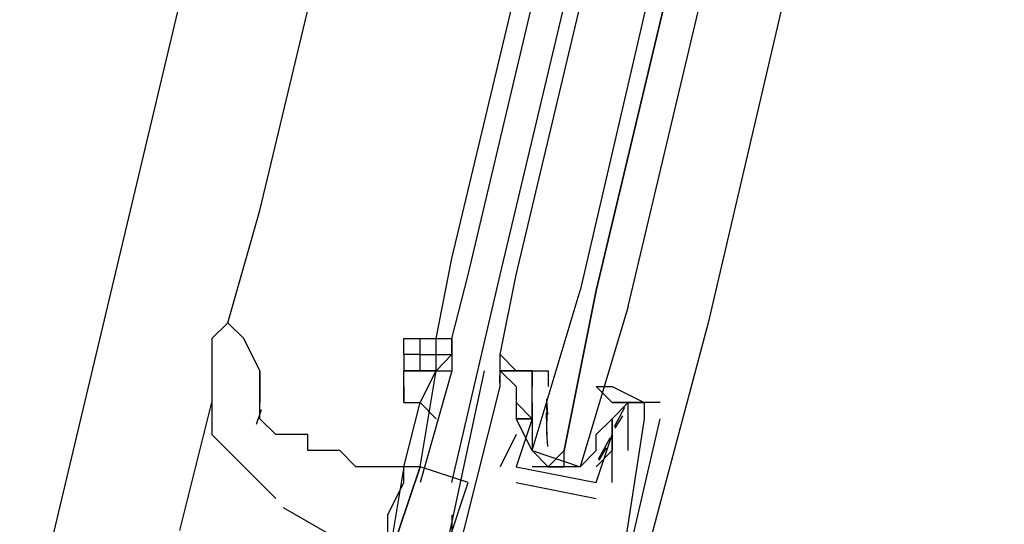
# Model space of a CAD drawing. Header units: feet. Extents: x -79 to 198, y -22 to 181.
# Tile 259 of 271: x 100.253 to 101.073, y 149.636 to 150.057. Entities that reach past the tile are written whole.
import ezdxf

# ---------------------------------------------------------------- set-up
doc = ezdxf.new("R2010")
doc.units = ezdxf.units.FT
doc.layers.add('A-LINEA', color=7, linetype='CONTINUOUS')

msp = doc.modelspace()

# ---------------------------------------------------------------- linework, layer by layer
at = {"layer": 'A-LINEA'}
for p, q in [((101.8, 156.0178), (100.2533, 149.5111)), ((100.4533, 149.8978), (101.0533, 152.4178)), ((100.6133, 149.8578), (101.2133, 152.3778)), ((100.6267, 149.8444), (101.2267, 152.3778)), ((100.6533, 149.8444), (101.2533, 152.3644)), ((100.6667, 149.8444), (101.2667, 152.3644)), ((101.4133, 152.3244), (100.8267, 149.8044)), ((100.4267, 149.8044), (100.4533, 149.8978)), ((100.6, 149.7911), (100.6133, 149.8578)), ((100.6133, 149.7911), (100.6267, 149.8444)), ((100.6133, 149.6711), (100.6533, 149.8444)), ((100.8267, 149.8044), (100.72, 149.4044)), ((100.5733, 149.7778), (100.5733, 149.7911)), ((100.5867, 149.7778), (100.5867, 149.7911)), ((100.6, 149.7778), (100.6, 149.7911)), ((100.4533, 149.7378), (100.4533, 149.7644)), ((100.4533, 149.7644), (100.4533, 149.7378)), ((100.64, 149.7644), (100.64, 149.7644)), ((100.6532, 149.7543), (100.6532, 149.7605)), ((100.6532, 149.7543), (100.6532, 149.7605)), ((100.6532, 149.7543), (100.6532, 149.7605)), ((100.6533, 149.7644), (100.6533, 149.7644)), ((100.6533, 149.7644), (100.6533, 149.7644)), ((100.68, 149.7644), (100.68, 149.7644)), ((100.6533, 149.7511), (100.6533, 149.7511)), ((100.6667, 149.7511), (100.6667, 149.7511)), ((100.68, 149.7511), (100.68, 149.7511)), ((100.3867, 149.6311), (100.4133, 149.7378)), ((100.5733, 149.6844), (100.5867, 149.7378)), ((100.6667, 149.7378), (100.6667, 149.7378)), ((100.68, 149.7378), (100.68, 149.7378)), ((100.68, 149.7378), (100.68, 149.7244)), ((100.6932, 149.728), (100.6922, 149.7398)), ((100.6926, 149.7226), (100.6923, 149.7409)), ((100.6933, 149.7378), (100.6933, 149.7378)), ((100.7867, 149.7378), (100.7467, 149.7378)), ((100.7467, 149.7378), (100.7467, 149.7378)), ((100.76, 149.7378), (100.76, 149.7378)), ((100.7733, 149.7378), (100.7733, 149.7378)), ((100.7867, 149.7378), (100.7867, 149.7378)), ((100.4544, 149.7318), (100.4502, 149.7195)), ((100.6925, 149.7088), (100.6919, 149.7292)), ((100.757, 149.7337), (100.7485, 149.7175)), ((100.4133, 149.7244), (100.4133, 149.7111)), ((100.6667, 149.7244), (100.6667, 149.7244)), ((100.6667, 149.7244), (100.6667, 149.7244)), ((100.68, 149.7244), (100.68, 149.7244)), ((100.68, 149.7244), (100.68, 149.7244)), ((100.7333, 149.7111), (100.7467, 149.7244)), ((100.7333, 149.7244), (100.7333, 149.7244)), ((100.7467, 149.7244), (100.7467, 149.7244)), ((100.7552, 149.7267), (100.7489, 149.7165)), ((100.7733, 149.7244), (100.7733, 149.7244)), ((100.7867, 149.7244), (100.7867, 149.7244)), ((100.6667, 149.7111), (100.6533, 149.6844)), ((100.6667, 149.7111), (100.6667, 149.7111)), ((100.68, 149.7111), (100.68, 149.7111)), ((100.6932, 149.7013), (100.6922, 149.7132)), ((100.7467, 149.7111), (100.7467, 149.7111)), ((100.7467, 149.7111), (100.7467, 149.7111)), ((100.7447, 149.7083), (100.735, 149.6903)), ((100.7333, 149.6978), (100.7333, 149.6978)), ((100.7418, 149.7), (100.7356, 149.6899)), ((100.7467, 149.6978), (100.7467, 149.6978)), ((100.7467, 149.6978), (100.7467, 149.6978)), ((100.76, 149.6978), (100.76, 149.6978)), ((100.5733, 149.6844), (100.5733, 149.6844)), ((100.5733, 149.6844), (100.5733, 149.6844)), ((100.5867, 149.6844), (100.5867, 149.6844)), ((100.6533, 149.6844), (100.6533, 149.6844)), ((100.6667, 149.6844), (100.6667, 149.6844)), ((100.6667, 149.6844), (100.6667, 149.6844)), ((100.72, 149.6844), (100.68, 149.6844)), ((100.6933, 149.6844), (100.7067, 149.6844)), ((100.6, 149.5911), (100.6267, 149.6711)), ((100.6667, 149.6711), (100.7333, 149.6578)), ((100.6667, 149.6711), (100.6667, 149.6711)), ((100.7333, 149.6711), (100.7333, 149.6711)), ((100.7333, 149.6711), (100.7333, 149.6711)), ((100.7467, 149.6711), (100.7467, 149.6711)), ((100.7333, 149.6578), (100.7333, 149.6578)), ((100.4726, 149.6505), (100.5661, 149.5967)), ((100.6133, 149.6444), (100.6133, 149.6178))]:
    msp.add_line(p, q, dxfattribs=at)
for points in [[(100.76, 149.8178), (101.3733, 152.4044), (101.36, 152.4044), (101.3467, 152.4044), (100.7333, 149.8311), (101.3467, 152.4044), (101.3467, 152.4178), (101.3333, 152.4178), (101.32, 152.4178), (100.72, 149.8311)], [(100.6667, 149.7644), (100.6667, 149.7644), (100.6533, 149.7778), (100.6667, 149.8444)], [(100.76, 149.8178), (100.72, 149.6844), (100.7067, 149.6844), (100.7067, 149.6978), (100.7333, 149.8311), (100.7067, 149.6978), (100.6933, 149.6844), (100.68, 149.6978), (100.72, 149.8311)], [(100.4533, 149.7644), (100.44, 149.7911), (100.4267, 149.8044), (100.4133, 149.7911)], [(100.4133, 149.7911), (100.4133, 149.7778), (100.4133, 149.7511), (100.4133, 149.7111), (100.4667, 149.6578)], [(100.5733, 149.7911), (100.5867, 149.7911), (100.6, 149.7911), (100.6133, 149.7911), (100.6133, 149.7911)], [(100.6133, 149.7911), (100.6133, 149.7778), (100.6133, 149.7911)], [(100.5867, 149.7778), (100.5733, 149.7778), (100.5733, 149.7644), (100.5867, 149.7644), (100.5733, 149.7644), (100.5733, 149.7644)], [(100.6, 149.7644), (100.5867, 149.7644), (100.5867, 149.7778), (100.6, 149.7778)], [(100.6, 149.7778), (100.6133, 149.7778), (100.6, 149.7644), (100.6, 149.7778)], [(100.6133, 149.7778), (100.6133, 149.7778), (100.6133, 149.7644)], [(100.6533, 149.7644), (100.6667, 149.7644), (100.6533, 149.7644), (100.6533, 149.7778)], [(100.6667, 149.7644), (100.6667, 149.7644), (100.6533, 149.7778)], [(100.6533, 149.7644), (100.6667, 149.7644), (100.6533, 149.7644), (100.6533, 149.7778)], [(100.6667, 149.7644), (100.6667, 149.7644), (100.6533, 149.7778)], [(100.6533, 149.7644), (100.6667, 149.7644), (100.6533, 149.7644), (100.6533, 149.7778)], [(100.5733, 149.7378), (100.5733, 149.7644), (100.6, 149.7644)], [(100.5733, 149.7511), (100.5733, 149.7644), (100.5733, 149.7644)], [(100.5867, 149.6844), (100.6, 149.7644), (100.6133, 149.7644), (100.5867, 149.6711)], [(100.5867, 149.7378), (100.6, 149.7644), (100.6, 149.7644), (100.6, 149.7644)], [(100.64, 149.7644), (100.6, 149.5778), (100.6133, 149.5778), (100.6, 149.5244), (100.6133, 149.5378), (100.72, 149.5111), (100.72, 149.4978), (100.7333, 149.5511), (100.7467, 149.5511), (100.7867, 149.7244)], [(100.6133, 149.5911), (100.6533, 149.7511), (100.6533, 149.7644), (100.6667, 149.7511), (100.6667, 149.7244), (100.6667, 149.7244)], [(100.6533, 149.7644), (100.68, 149.7644), (100.68, 149.7511), (100.68, 149.7511)], [(100.68, 149.6978), (100.6667, 149.7244), (100.68, 149.7244), (100.6667, 149.7244), (100.68, 149.7244), (100.68, 149.7511), (100.68, 149.7644), (100.6667, 149.7644), (100.6933, 149.7644), (100.6933, 149.7511)], [(100.5733, 149.7511), (100.5733, 149.7378), (100.5867, 149.7378), (100.6, 149.7244)], [(100.7467, 149.7378), (100.7333, 149.7511), (100.7467, 149.7511), (100.7733, 149.7378), (100.76, 149.7378), (100.7467, 149.7378), (100.76, 149.7378), (100.7467, 149.7244), (100.7467, 149.7111), (100.7467, 149.6978), (100.7333, 149.6844)], [(100.5733, 149.6844), (100.56, 149.6844), (100.5333, 149.6844), (100.52, 149.6978), (100.5067, 149.6978), (100.4933, 149.6978), (100.4933, 149.7111), (100.48, 149.7111), (100.4667, 149.7111), (100.4533, 149.7244), (100.4533, 149.7378)], [(100.56, 149.6044), (100.56, 149.6178), (100.56, 149.6444), (100.5733, 149.6711), (100.5733, 149.6844), (100.5733, 149.6844), (100.5867, 149.7378)], [(100.76, 149.6978), (100.76, 149.7378), (100.7733, 149.7378), (100.7733, 149.7244), (100.7467, 149.5511), (100.7333, 149.5644), (100.72, 149.5244), (100.6933, 149.5244), (100.6933, 149.5378), (100.64, 149.5511), (100.64, 149.5378), (100.6133, 149.5511), (100.6133, 149.5911)], [(100.68, 149.7378), (100.68, 149.7244), (100.6667, 149.7378), (100.6667, 149.7244), (100.68, 149.7244), (100.6667, 149.6844), (100.7333, 149.6711), (100.7467, 149.7111), (100.7467, 149.6978), (100.7467, 149.7111), (100.7467, 149.7244), (100.7467, 149.7244)], [(100.68, 149.7244), (100.68, 149.7111), (100.68, 149.6978), (100.72, 149.6844), (100.7333, 149.6978), (100.7333, 149.7111)], [(100.7467, 149.6711), (100.7467, 149.6978), (100.7467, 149.6978)], [(100.6267, 149.6711), (100.5867, 149.6844), (100.56, 149.6044), (100.6, 149.5911)], [(100.5733, 149.6844), (100.5733, 149.6844), (100.56, 149.6044), (100.56, 149.6044), (100.5867, 149.6844), (100.5733, 149.6844), (100.5733, 149.6844)]]:
    msp.add_lwpolyline(points, dxfattribs=at)

doc.saveas('drawing.dxf')
